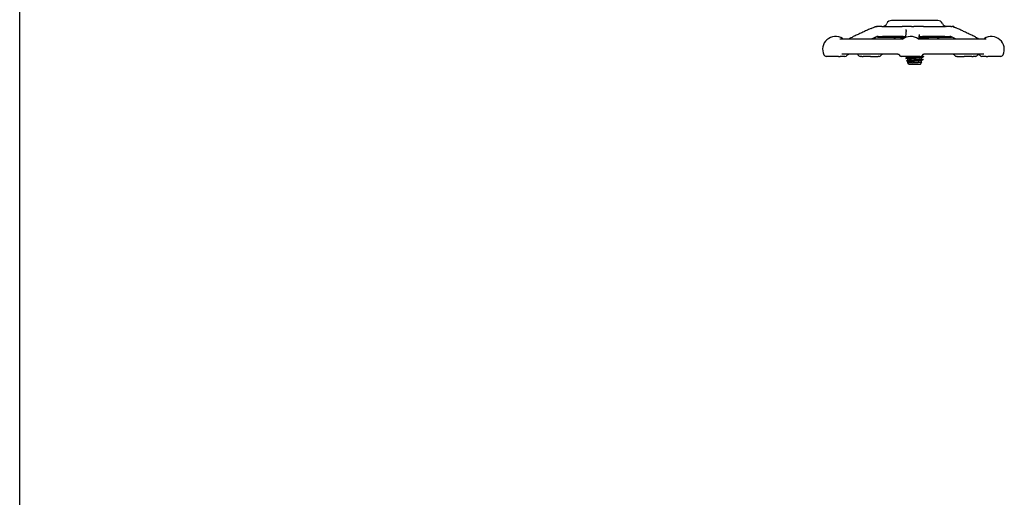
# Model space of a CAD drawing. Header units: inches. Extents: x 24 to 1128, y -69 to 748.
# Tile 628 of 656: x 636 to 661, y 601 to 613. Entities that reach past the tile are written whole.
import ezdxf

# ---------------------------------------------------------------- set-up
doc = ezdxf.new("R2010")
doc.units = ezdxf.units.IN
doc.header["$LTSCALE"] = 32
doc.header["$MEASUREMENT"] = 0
doc.layers.add('Visible (ANSI)', color=7, linetype='Continuous', lineweight=30)

msp = doc.modelspace()

# ---------------------------------------------------------------- linework, layer by layer
at = {"layer": 'Visible (ANSI)'}
for p, q in [((636.28063, 552.66853), (636.28063, 682.27772)), ((657.8214, 612.98203), (657.81055, 612.98203)), ((657.8214, 612.98203), (657.83684, 612.98203)), ((657.95449, 612.98203), (657.83684, 612.98203)), ((657.95449, 612.98203), (658.46578, 612.98203)), ((659.36396, 613.13203), (658.19733, 613.13203)), ((658.40563, 613.15203), (658.40563, 613.13203)), ((658.70414, 612.98203), (658.46578, 612.98203)), ((658.70414, 612.98203), (658.76277, 612.98203)), ((659.0065, 612.98203), (658.76277, 612.98203)), ((659.0065, 612.98203), (659.55465, 612.98203)), ((659.15563, 613.15203), (659.15563, 613.13203)), ((659.69259, 612.98203), (659.55465, 612.98203)), ((659.69259, 612.98203), (659.71338, 612.98203)), ((659.74637, 612.98203), (659.71338, 612.98203)), ((659.74637, 612.98203), (659.74938, 612.98203)), ((656.90213, 612.66703), (658.48283, 612.66703)), ((657.84313, 612.73187), (657.84313, 612.7164)), ((657.84313, 612.7164), (658.54903, 612.7164)), ((657.86275, 612.73203), (657.97161, 612.73203)), ((658.49353, 612.73203), (657.97161, 612.73203)), ((658.49353, 612.73203), (657.97161, 612.73203)), ((658.43688, 612.7164), (658.43688, 612.66853)), ((658.49242, 612.66853), (658.43688, 612.66853)), ((658.45139, 612.66703), (658.45427, 612.66853)), ((658.49353, 612.73203), (658.55072, 612.73203)), ((659.12438, 612.66853), (658.88156, 612.66853)), ((658.88672, 612.7164), (659.70926, 612.7164)), ((658.88688, 612.66703), (660.58153, 612.66703)), ((658.88839, 612.73203), (658.98114, 612.73203)), ((659.54069, 612.73203), (658.98114, 612.73203)), ((659.54069, 612.73203), (658.98114, 612.73203)), ((659.10548, 612.66853), (659.1026, 612.66703)), ((659.12438, 612.7164), (659.12438, 612.66853)), ((659.54069, 612.73203), (659.662, 612.73203)), ((656.86204, 612.22953), (656.55367, 612.22953)), ((656.86204, 612.22953), (656.9044, 612.22953)), ((657.02336, 612.22953), (656.9044, 612.22953)), ((658.35451, 612.28203), (656.95286, 612.28203)), ((657.02336, 612.22953), (657.02878, 612.22953)), ((657.45638, 612.22953), (657.41236, 612.22953)), ((657.45638, 612.22953), (657.48499, 612.22953)), ((657.67027, 612.22953), (657.48499, 612.22953)), ((657.67027, 612.22953), (657.85933, 612.22953)), ((657.88819, 612.22953), (657.85933, 612.22953)), ((658.91913, 612.22953), (658.4448, 612.22953)), ((658.56188, 612.19157), (658.56188, 612.17971)), ((658.61063, 612.20572), (658.61063, 612.22953)), ((658.61063, 612.13158), (658.61063, 612.16711)), ((658.91913, 612.22953), (658.91921, 612.22953)), ((658.95063, 612.16711), (658.95063, 612.20264)), ((658.99938, 612.22864), (658.99938, 612.21678)), ((660.51956, 612.28203), (659.01685, 612.28203)), ((659.85166, 612.22953), (659.83271, 612.22953)), ((659.85166, 612.22953), (660.02801, 612.22953)), ((660.21864, 612.22953), (660.02801, 612.22953)), ((660.21864, 612.22953), (660.25049, 612.22953)), ((660.30854, 612.22953), (660.25049, 612.22953)), ((660.4711, 612.22953), (660.47285, 612.22953)), ((660.57635, 612.22953), (660.47285, 612.22953)), ((660.57635, 612.22953), (660.61696, 612.22953)), ((660.94662, 612.22953), (660.61696, 612.22953)), ((658.59562, 612.09685), (658.58144, 612.12249)), ((658.61063, 612.0697), (658.61063, 612.09297)), ((658.71428, 612.0697), (658.61063, 612.0697)), ((658.63146, 612.03203), (658.61063, 612.0697)), ((658.63146, 612.03203), (658.9298, 612.03203)), ((658.9298, 612.03203), (658.96189, 612.09005)), ((658.95063, 612.09297), (658.95063, 612.1285)), ((658.98956, 612.1401), (658.99775, 612.15492))]:
    msp.add_line(p, q, dxfattribs=at)
for centre, radius, start, end in [((657.96813, 613.10703), 0.125, 270, 336.421822), ((658.19726, 613.00703), 0.125, 90, 156.421822), ((659.364, 613.00703), 0.125, 23.578178, 90), ((659.59313, 613.10703), 0.125, 203.578178, 270), ((659.74938, 612.95078), 0.03125, 30.661593, 90), ((656.79084, 612.40453), 0.325, 57.004115, 205.376934), ((657.00186, 612.72953), 0.0625, 237.004115, 270), ((657.64953, 612.40453), 0.325, 64.985169, 66.048721), ((658.68197, 612.40453), 0.325, 54.084412, 129.508636), ((660.49843, 612.72953), 0.0625, 270, 302.995885), ((660.70945, 612.40453), 0.325, 334.623066, 122.995885), ((656.55367, 612.29203), 0.0625, 205.376934, 270), ((657.02876, 612.29203), 0.0625, 270, 327.274302), ((657.64953, 612.40453), 0.325, 202.143221, 205.376934), ((657.41236, 612.29203), 0.0625, 205.376934, 270), ((657.88819, 612.29203), 0.0625, 270, 324.549457), ((657.99002, 612.21953), 0.0625, 90, 144.549457), ((658.68197, 612.40453), 0.325, 200.670713, 205.376934), ((658.4448, 612.29203), 0.0625, 205.376934, 270), ((658.91921, 612.29203), 0.0625, 270, 331.080836), ((659.73088, 612.21953), 0.0625, 35.450543, 90), ((659.83271, 612.29203), 0.0625, 215.450543, 270), ((660.30854, 612.29203), 0.0625, 270, 334.623066), ((660.07137, 612.40453), 0.325, 334.623066, 337.856402), ((660.4711, 612.29203), 0.0625, 214.46729, 270), ((660.94662, 612.29203), 0.0625, 270, 334.623066)]:
    msp.add_arc(centre, radius, start, end, dxfattribs=at)
for points, knots in [([(657.68974, 612.93432), (657.65803, 612.91975), (657.62633, 612.90517), (657.56292, 612.87602), (657.53122, 612.86143), (657.46783, 612.83227), (657.43613, 612.81768), (657.37274, 612.7885), (657.34104, 612.77391), (657.27766, 612.74473), (657.24596, 612.73013), (657.21427, 612.71554)], [0.42287225, 0.42287225, 0.42287225, 0.42287225, 0.6967656, 0.6967656, 0.97065896, 0.97065896, 1.24455231, 1.24455231, 1.51844567, 1.51844567, 1.79233902, 1.79233902, 1.79233902, 1.79233902]), ([(657.68974, 612.93432), (657.70104, 612.93951), (657.71249, 612.94474), (657.7364, 612.95536), (657.74902, 612.96085), (657.76583, 612.96782), (657.77045, 612.9697), (657.77927, 612.97314), (657.78346, 612.9747), (657.78923, 612.97666), (657.79107, 612.97725), (657.79394, 612.9781), (657.79491, 612.97838), (657.79648, 612.97881), (657.79702, 612.97895), (657.79817, 612.97925), (657.79878, 612.9794), (657.79972, 612.97963), (657.80004, 612.9797), (657.80065, 612.97985), (657.80096, 612.97992), (657.80151, 612.98005), (657.80175, 612.98011), (657.80239, 612.98025), (657.80269, 612.98032), (657.80337, 612.98048), (657.80358, 612.98052), (657.80377, 612.98057), (657.8038, 612.98057), (657.8038, 612.98057)], [0, 0, 0, 0, 0.097641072, 0.097641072, 0.200146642, 0.200146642, 0.239300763, 0.239300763, 0.278646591, 0.278646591, 0.298148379, 0.298148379, 0.307905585, 0.307905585, 0.3127903, 0.3127903, 0.317711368, 0.317711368, 0.32016895, 0.32016895, 0.322641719, 0.322641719, 0.325111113, 0.325111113, 0.330090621, 0.330090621, 0.339961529, 0.339961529, 0.345501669, 0.345501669, 0.345501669, 0.345501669]), ([(657.79961, 612.9796), (657.79988, 612.97972), (657.80011, 612.97981), (657.80105, 612.9802), (657.80149, 612.98035), (657.8028, 612.98082), (657.80297, 612.98088), (657.80428, 612.98126), (657.80484, 612.98141), (657.80594, 612.98164), (657.80635, 612.98172), (657.80717, 612.98184), (657.80755, 612.98189), (657.8082, 612.98195), (657.80839, 612.98196), (657.80879, 612.98199), (657.80897, 612.982), (657.80929, 612.98201), (657.80934, 612.98201), (657.80943, 612.98201), (657.80948, 612.98201), (657.80957, 612.98202), (657.80963, 612.98202), (657.80971, 612.98202), (657.80975, 612.98202), (657.80981, 612.98202), (657.80984, 612.98202), (657.8099, 612.98202), (657.80993, 612.98203), (657.81001, 612.98203), (657.81006, 612.98203), (657.81018, 612.98203), (657.81023, 612.98203), (657.81032, 612.98203), (657.81036, 612.98203), (657.81041, 612.98203), (657.81042, 612.98203), (657.81047, 612.98203), (657.81051, 612.98203), (657.81055, 612.98203)], [0.11779335, 0.11779335, 0.11779335, 0.11779335, 0.125396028, 0.125396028, 0.152672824, 0.152672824, 0.22590879, 0.22590879, 0.259837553, 0.259837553, 0.277093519, 0.277093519, 0.290038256, 0.290038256, 0.294893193, 0.294893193, 0.298545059, 0.298545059, 0.299175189, 0.299175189, 0.299644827, 0.299644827, 0.300118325, 0.300118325, 0.300354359, 0.300354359, 0.300591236, 0.300591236, 0.300827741, 0.300827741, 0.301305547, 0.301305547, 0.302258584, 0.302258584, 0.303198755, 0.303198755, 0.304136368, 0.304136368, 0.306750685, 0.306750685, 0.306750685, 0.306750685]), ([(659.74254, 612.97852), (659.74254, 612.97852), (659.74257, 612.97851), (659.74277, 612.97846), (659.74289, 612.97843), (659.74319, 612.97834), (659.74332, 612.97831), (659.74363, 612.97822), (659.74382, 612.97817), (659.74425, 612.97805), (659.74449, 612.97799), (659.74521, 612.97779), (659.74571, 612.97764), (659.74807, 612.97697), (659.74976, 612.97645), (659.75483, 612.97483), (659.75825, 612.97364), (659.76896, 612.9697), (659.77656, 612.96664), (659.79178, 612.96028), (659.79956, 612.95691), (659.82171, 612.94708), (659.83576, 612.9405), (659.84948, 612.934)], [0.550231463, 0.550231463, 0.550231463, 0.550231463, 0.555732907, 0.555732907, 0.55952642, 0.55952642, 0.561423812, 0.561423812, 0.563337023, 0.563337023, 0.565252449, 0.565252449, 0.569117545, 0.569117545, 0.584439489, 0.584439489, 0.614643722, 0.614643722, 0.676078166, 0.676078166, 0.740399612, 0.740399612, 0.862737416, 0.862737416, 0.862737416, 0.862737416]), ([(660.31038, 612.71522), (660.27966, 612.72982), (660.24893, 612.74441), (660.18749, 612.7736), (660.15677, 612.78819), (660.09532, 612.81736), (660.06459, 612.83195), (660.00314, 612.86112), (659.97241, 612.8757), (659.91095, 612.90486), (659.88021, 612.91943), (659.84948, 612.934)], [0.96010468, 0.96010468, 0.96010468, 0.96010468, 1.23399804, 1.23399804, 1.5078914, 1.5078914, 1.78178476, 1.78178476, 2.05567812, 2.05567812, 2.32957148, 2.32957148, 2.32957148, 2.32957148]), ([(657.0939, 612.66703), (657.09417, 612.66703), (657.09444, 612.66703), (657.09472, 612.66703), (657.09474, 612.66703), (657.09477, 612.66703), (657.09478, 612.66703), (657.09502, 612.66703), (657.09518, 612.66703), (657.09552, 612.66703), (657.0957, 612.66703), (657.09632, 612.66703), (657.09676, 612.66703), (657.09809, 612.66703), (657.09897, 612.66704), (657.10134, 612.66704), (657.10285, 612.66705), (657.10585, 612.66709), (657.10728, 612.66711), (657.10958, 612.66717), (657.11008, 612.66718), (657.1109, 612.66721), (657.11119, 612.66722), (657.11163, 612.66724), (657.11177, 612.66725), (657.11204, 612.66726), (657.11217, 612.66727), (657.11254, 612.66729), (657.11275, 612.6673), (657.11329, 612.66734), (657.11354, 612.66735), (657.11396, 612.66739), (657.11413, 612.6674), (657.11508, 612.66749), (657.11526, 612.66753), (657.11589, 612.66764), (657.11617, 612.66769), (657.11706, 612.66791), (657.11763, 612.66806), (657.11916, 612.66859), (657.11981, 612.66884), (657.121, 612.66933), (657.12143, 612.66951), (657.12249, 612.66999), (657.12314, 612.67029), (657.12466, 612.67104), (657.12555, 612.67149), (657.12812, 612.67284), (657.12978, 612.67375), (657.13496, 612.67659), (657.13827, 612.6784), (657.14601, 612.68254), (657.15044, 612.68485), (657.17307, 612.69638), (657.19364, 612.70603), (657.21427, 612.71554)], [0, 0, 0, 0, 0.002081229, 0.002081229, 0.002217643, 0.002217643, 0.002352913, 0.002352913, 0.004518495, 0.004518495, 0.006815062, 0.006815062, 0.012938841, 0.012938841, 0.025196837, 0.025196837, 0.045580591, 0.045580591, 0.063157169, 0.063157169, 0.067563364, 0.067563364, 0.06977046, 0.06977046, 0.070859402, 0.070859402, 0.071947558, 0.071947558, 0.07413729, 0.07413729, 0.078495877, 0.078495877, 0.08337042, 0.08337042, 0.111454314, 0.111454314, 0.13020098, 0.13020098, 0.14776646, 0.14776646, 0.156573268, 0.156573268, 0.160918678, 0.160918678, 0.166770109, 0.166770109, 0.174540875, 0.174540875, 0.189569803, 0.189569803, 0.223438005, 0.223438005, 0.26855419, 0.26855419, 0.446939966, 0.446939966, 0.446939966, 0.446939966]), ([(657.74891, 612.66703), (657.75007, 612.66779), (657.75128, 612.66862), (657.75641, 612.67236), (657.76027, 612.67558), (657.769, 612.68319), (657.77385, 612.68768), (657.785, 612.69755), (657.79201, 612.70321), (657.79709, 612.70733)], [0.292037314, 0.292037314, 0.292037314, 0.292037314, 0.307963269, 0.307963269, 0.36147562, 0.36147562, 0.432810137, 0.432810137, 0.518710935, 0.518710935, 0.518710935, 0.518710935]), ([(657.83954, 612.73178), (657.83954, 612.73178), (657.83953, 612.73178), (657.83946, 612.73176), (657.83935, 612.73172), (657.83891, 612.73154), (657.83867, 612.73144), (657.83797, 612.73113), (657.83751, 612.73092), (657.83645, 612.7304), (657.83589, 612.73011), (657.83446, 612.72936), (657.83356, 612.72886), (657.82997, 612.72683), (657.82723, 612.7252), (657.82044, 612.72121), (657.81642, 612.71891), (657.80264, 612.71143), (657.79198, 612.70637), (657.78127, 612.70145)], [0.14183772, 0.14183772, 0.14183772, 0.14183772, 0.146079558, 0.146079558, 0.156573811, 0.156573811, 0.163607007, 0.163607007, 0.170788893, 0.170788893, 0.176838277, 0.176838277, 0.18529246, 0.18529246, 0.210053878, 0.210053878, 0.248401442, 0.248401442, 0.341016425, 0.341016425, 0.341016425, 0.341016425]), ([(657.86273, 612.73203), (657.86243, 612.73203), (657.86214, 612.73203), (657.86184, 612.73203), (657.86183, 612.73203), (657.8618, 612.73203), (657.86178, 612.73203), (657.86169, 612.73203), (657.86162, 612.73203), (657.8615, 612.73203), (657.86143, 612.73203), (657.86061, 612.73203), (657.85993, 612.73203), (657.85831, 612.73203), (657.8574, 612.73203), (657.85396, 612.73202), (657.85149, 612.73201), (657.84781, 612.73197), (657.84676, 612.73196), (657.84513, 612.73193), (657.84462, 612.73191), (657.84353, 612.73188), (657.84294, 612.73186), (657.84202, 612.73183), (657.84171, 612.73181), (657.84126, 612.73179), (657.84111, 612.73178), (657.84069, 612.73175), (657.84044, 612.73174), (657.83998, 612.7317), (657.83978, 612.73169), (657.83944, 612.73166), (657.83931, 612.73164), (657.83917, 612.73163), (657.83914, 612.73163), (657.83912, 612.73162)], [0, 0, 0, 0, 0.0023094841, 0.0023094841, 0.002382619, 0.002382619, 0.0025284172, 0.0025284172, 0.0031079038, 0.0031079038, 0.0037043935, 0.0037043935, 0.0110744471, 0.0110744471, 0.0208971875, 0.0208971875, 0.0483143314, 0.0483143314, 0.0589572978, 0.0589572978, 0.0635895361, 0.0635895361, 0.068304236, 0.068304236, 0.0706553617, 0.0706553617, 0.0718166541, 0.0718166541, 0.0741661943, 0.0741661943, 0.0770362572, 0.0770362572, 0.0800755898, 0.0800755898, 0.0808559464, 0.0808559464, 0.0808559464, 0.0808559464]), ([(658.31395, 612.7164), (658.31377, 612.71626), (658.3136, 612.71611), (658.31143, 612.71428), (658.30942, 612.71265), (658.30696, 612.71069), (658.30628, 612.71014), (658.30566, 612.70964)], [0.3697901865, 0.3697901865, 0.3697901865, 0.3697901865, 0.371993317, 0.371993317, 0.3970575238, 0.3970575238, 0.4080566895, 0.4080566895, 0.4080566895, 0.4080566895]), ([(658.48283, 612.66703), (658.48623, 612.66703), (658.48865, 612.66736), (658.49082, 612.66774), (658.49118, 612.66781), (658.49152, 612.66788)], [0, 0, 0, 0, 0.0230186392, 0.0230186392, 0.0282285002, 0.0282285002, 0.0282285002, 0.0282285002]), ([(658.56712, 612.88423), (658.56554, 612.86966), (658.56397, 612.85509), (658.56083, 612.82593), (658.55926, 612.81135), (658.55611, 612.78219), (658.55454, 612.7676), (658.5514, 612.73842), (658.54983, 612.72383), (658.54794, 612.70626), (658.54762, 612.70329), (658.5473, 612.70031)], [0.73329616, 0.73329616, 0.73329616, 0.73329616, 1.00718952, 1.00718952, 1.28108287, 1.28108287, 1.55497623, 1.55497623, 1.82886959, 1.82886959, 1.88472412, 1.88472412, 1.88472412, 1.88472412]), ([(658.56712, 612.88423), (658.56722, 612.88519), (658.56736, 612.88652), (658.56778, 612.88989), (658.5681, 612.89212), (658.56884, 612.89623), (658.56923, 612.89809), (658.56973, 612.90036), (658.56989, 612.90106), (658.57003, 612.90172), (658.57007, 612.90187), (658.57008, 612.90194), (658.57008, 612.90194), (658.57008, 612.90194)], [0, 0, 0, 0, 0.0188180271, 0.0188180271, 0.0424437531, 0.0424437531, 0.0633585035, 0.0633585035, 0.0765189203, 0.0765189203, 0.0837326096, 0.0837326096, 0.085554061, 0.085554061, 0.085554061, 0.085554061]), ([(658.86905, 612.67028), (658.86973, 612.66999), (658.87081, 612.66956), (658.87422, 612.66854), (658.87639, 612.66797), (658.88155, 612.66725), (658.88395, 612.66703), (658.88688, 612.66703)], [0.5227954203, 0.5227954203, 0.5227954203, 0.5227954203, 0.5453702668, 0.5453702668, 0.565399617, 0.565399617, 0.5779614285, 0.5779614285, 0.5779614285, 0.5779614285]), ([(658.89051, 612.75154), (658.88877, 612.73541), (658.88703, 612.71929), (658.884, 612.69121), (658.88271, 612.67926), (658.88142, 612.6673)], [0.771603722, 0.771603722, 0.771603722, 0.771603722, 1.074742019, 1.074742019, 1.299248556, 1.299248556, 1.299248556, 1.299248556]), ([(658.89244, 612.77755), (658.89244, 612.77755), (658.89244, 612.77755), (658.89244, 612.77753), (658.89242, 612.77733), (658.89236, 612.77643), (658.89231, 612.77548), (658.89216, 612.77297), (658.89207, 612.7713), (658.89184, 612.7674), (658.89169, 612.76514), (658.89133, 612.76005), (658.89109, 612.75716), (658.89075, 612.75376), (658.89066, 612.75294), (658.89056, 612.75198), (658.89053, 612.75175), (658.89051, 612.75154)], [0.395052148, 0.395052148, 0.395052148, 0.395052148, 0.395584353, 0.395584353, 0.405250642, 0.405250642, 0.421321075, 0.421321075, 0.442620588, 0.442620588, 0.471004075, 0.471004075, 0.508904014, 0.508904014, 0.521535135, 0.521535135, 0.525741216, 0.525741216, 0.525741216, 0.525741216]), ([(659.34877, 612.70724), (659.34651, 612.70885), (659.34364, 612.71084), (659.33924, 612.71408), (659.33772, 612.71524), (659.33622, 612.7164)], [0, 0, 0, 0, 0.033112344, 0.033112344, 0.050501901, 0.050501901, 0.050501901, 0.050501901]), ([(659.68271, 612.73187), (659.68247, 612.73188), (659.68224, 612.73189), (659.68132, 612.73191), (659.68067, 612.73193), (659.67934, 612.73195), (659.67867, 612.73196), (659.67619, 612.73199), (659.67446, 612.732), (659.67105, 612.73202), (659.66937, 612.73202), (659.66686, 612.73203), (659.66602, 612.73203), (659.66454, 612.73203), (659.66391, 612.73203), (659.66314, 612.73203), (659.66305, 612.73203), (659.66294, 612.73203), (659.66292, 612.73203), (659.66288, 612.73203), (659.66285, 612.73203), (659.66282, 612.73203), (659.66281, 612.73203), (659.66254, 612.73203), (659.66227, 612.73203), (659.66201, 612.73203)], [0.2872812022, 0.2872812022, 0.2872812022, 0.2872812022, 0.2890649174, 0.2890649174, 0.2943712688, 0.2943712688, 0.300336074, 0.300336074, 0.3169538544, 0.3169538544, 0.3333826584, 0.3333826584, 0.3415798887, 0.3415798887, 0.3477304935, 0.3477304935, 0.3485002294, 0.3485002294, 0.3486639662, 0.3486639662, 0.3488290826, 0.3488290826, 0.3489130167, 0.3489130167, 0.3511479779, 0.3511479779, 0.3511479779, 0.3511479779]), ([(659.73799, 612.70177), (659.72627, 612.70733), (659.71481, 612.71305), (659.69987, 612.72187), (659.69596, 612.72428), (659.69055, 612.72753), (659.68907, 612.72841), (659.68654, 612.72986), (659.68545, 612.73046), (659.68389, 612.73129), (659.68333, 612.73157), (659.6823, 612.73207), (659.68186, 612.73227), (659.68128, 612.73253), (659.6811, 612.7326), (659.6809, 612.73268), (659.68087, 612.73269), (659.68087, 612.73269)], [0, 0, 0, 0, 0.104741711, 0.104741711, 0.140935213, 0.140935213, 0.154491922, 0.154491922, 0.164716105, 0.164716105, 0.171023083, 0.171023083, 0.178491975, 0.178491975, 0.185464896, 0.185464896, 0.191706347, 0.191706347, 0.191706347, 0.191706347]), ([(660.31038, 612.71522), (660.32775, 612.70697), (660.34495, 612.69862), (660.36592, 612.68749), (660.37102, 612.6847), (660.38009, 612.6796), (660.38412, 612.67726), (660.39092, 612.6734), (660.39352, 612.67194), (660.39734, 612.67002), (660.3986, 612.66943), (660.40048, 612.66861), (660.4012, 612.66833), (660.40235, 612.66789), (660.40281, 612.66773), (660.40385, 612.6674), (660.40421, 612.6673), (660.40443, 612.66724)], [0, 0, 0, 0, 0.154973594, 0.154973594, 0.206362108, 0.206362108, 0.244918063, 0.244918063, 0.267457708, 0.267457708, 0.278225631, 0.278225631, 0.286083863, 0.286083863, 0.293892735, 0.293892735, 0.308588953, 0.308588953, 0.308588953, 0.308588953]), ([(660.40392, 612.66728), (660.40392, 612.66728), (660.40395, 612.66727), (660.40417, 612.66726), (660.4043, 612.66725), (660.4047, 612.66723), (660.40482, 612.66723), (660.40504, 612.66722), (660.40512, 612.66721), (660.4053, 612.66721), (660.4054, 612.6672), (660.40562, 612.66719), (660.40574, 612.66719), (660.40598, 612.66718), (660.40611, 612.66718), (660.40649, 612.66717), (660.40676, 612.66716), (660.4075, 612.66714), (660.40796, 612.66713), (660.41013, 612.66709), (660.41156, 612.66707), (660.4146, 612.66705), (660.41617, 612.66704), (660.41871, 612.66704), (660.41969, 612.66703), (660.42118, 612.66703), (660.42167, 612.66703), (660.42257, 612.66703), (660.42293, 612.66703), (660.42344, 612.66703), (660.42349, 612.66703), (660.42356, 612.66703), (660.42356, 612.66703), (660.42358, 612.66703), (660.42359, 612.66703), (660.42384, 612.66703), (660.42407, 612.66703), (660.42431, 612.66703)], [0.3782575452, 0.3782575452, 0.3782575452, 0.3782575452, 0.3866577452, 0.3866577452, 0.3925541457, 0.3925541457, 0.3944966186, 0.3944966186, 0.3954660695, 0.3954660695, 0.3964378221, 0.3964378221, 0.3974115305, 0.3974115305, 0.3983847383, 0.3983847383, 0.400350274, 0.400350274, 0.4042745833, 0.4042745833, 0.4199695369, 0.4199695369, 0.4387540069, 0.4387540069, 0.4507677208, 0.4507677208, 0.4567742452, 0.4567742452, 0.4612834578, 0.4612834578, 0.4617697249, 0.4617697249, 0.461830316, 0.461830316, 0.4618912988, 0.4618912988, 0.4637273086, 0.4637273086, 0.4637273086, 0.4637273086]), ([(657.08134, 612.25824), (657.08416, 612.26262), (657.08718, 612.26602), (657.09318, 612.27157), (657.09617, 612.27371), (657.102, 612.27714), (657.10485, 612.27843), (657.11034, 612.28037), (657.11298, 612.28102), (657.11799, 612.28185), (657.12037, 612.28203), (657.12258, 612.28203)], [0.679008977, 0.679008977, 0.679008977, 0.679008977, 0.716290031, 0.716290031, 0.753571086, 0.753571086, 0.79085214, 0.79085214, 0.828133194, 0.828133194, 0.865414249, 0.865414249, 0.865414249, 0.865414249]), ([(658.38555, 612.27126), (658.38549, 612.27132), (658.38542, 612.27138), (658.38399, 612.27261), (658.38195, 612.2742), (658.3756, 612.27771), (658.3712, 612.27964), (658.36219, 612.28158), (658.35846, 612.28203), (658.35451, 612.28203)], [0.4166670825, 0.4166670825, 0.4166670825, 0.4166670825, 0.4183811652, 0.4183811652, 0.4512703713, 0.4512703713, 0.4846744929, 0.4846744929, 0.5041533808, 0.5041533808, 0.5041533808, 0.5041533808]), ([(658.56655, 612.17729), (658.5649, 612.17771), (658.56368, 612.17814), (658.56291, 612.17857), (658.55671, 612.18202), (658.58015, 612.18547), (658.62514, 612.18892), (658.67012, 612.19237), (658.7358, 612.19582), (658.79952, 612.19927), (658.86324, 612.20272), (658.92378, 612.20617), (658.96027, 612.20962), (658.98554, 612.21201), (658.99895, 612.21439), (658.99914, 612.21678)], [18.64392693, 18.64392693, 18.64392693, 18.64392693, 18.75246912, 18.75246912, 18.75246912, 19.62966474, 19.62966474, 19.62966474, 20.50680644, 20.50680644, 20.50680644, 21.38389434, 21.38389434, 21.38389434, 21.99114858, 21.99114858, 21.99114858, 21.99114858]), ([(658.99446, 612.23106), (659.00018, 612.22956), (659.00088, 612.22806), (658.99601, 612.22656), (658.98482, 612.22311), (658.94443, 612.21966), (658.88879, 612.21621), (658.83336, 612.21277), (658.76386, 612.20933), (658.70412, 612.20589), (658.64456, 612.20246), (658.59582, 612.19903), (658.57452, 612.1956), (658.56618, 612.19426), (658.56211, 612.19291), (658.56219, 612.19157)], [-28.47996288, -28.47996288, -28.47996288, -28.47996288, -28.09855277, -28.09855277, -28.09855277, -27.22073235, -27.22073235, -27.22073235, -26.34618961, -26.34618961, -26.34618961, -25.47436069, -25.47436069, -25.47436069, -25.13274123, -25.13274123, -25.13274123, -25.13274123]), ([(658.61073, 612.16711), (658.61068, 612.16772), (658.61132, 612.16833), (658.6127, 612.16895), (658.62093, 612.17262), (658.65512, 612.1763), (658.70206, 612.17997), (658.74901, 612.18365), (658.80757, 612.18732), (658.85515, 612.19099), (658.89869, 612.19436), (658.93206, 612.19772), (658.9448, 612.20108)], [18.84955592, 18.84955592, 18.84955592, 18.84955592, 19.00565528, 19.00565528, 19.00565528, 19.93990619, 19.93990619, 19.93990619, 20.87409597, 20.87409597, 20.87409597, 21.72893829, 21.72893829, 21.72893829, 21.72893829]), ([(658.61663, 612.13313), (658.61994, 612.13404), (658.6247, 612.13495), (658.6309, 612.13586), (658.65597, 612.13953), (658.70397, 612.14321), (658.75636, 612.14688), (658.80876, 612.15055), (658.86428, 612.15423), (658.9015, 612.1579), (658.93258, 612.16097), (658.95027, 612.16404), (658.95054, 612.16711)], [19.1117662, 19.1117662, 19.1117662, 19.1117662, 19.34287582, 19.34287582, 19.34287582, 20.27710465, 20.27710465, 20.27710465, 21.21127241, 21.21127241, 21.21127241, 21.99114858, 21.99114858, 21.99114858, 21.99114858]), ([(658.61676, 612.20727), (658.62392, 612.20918), (658.63732, 612.21109), (658.65607, 612.21301), (658.69208, 612.21668), (658.74696, 612.22035), (658.79954, 612.22403), (658.82581, 612.22586), (658.85119, 612.2277), (658.87332, 612.22953)], [25.39495151, 25.39495151, 25.39495151, 25.39495151, 25.88120123, 25.88120123, 25.88120123, 26.81500619, 26.81500619, 26.81500619, 27.28146626, 27.28146626, 27.28146626, 27.28146626]), ([(659.01685, 612.28203), (659.01024, 612.28203), (659.00416, 612.28087), (658.99345, 612.27744), (658.98913, 612.27509), (658.98233, 612.27066), (658.98001, 612.26859), (658.97666, 612.26531), (658.97565, 612.26409), (658.97422, 612.26226), (658.97389, 612.26175), (658.97379, 612.26158), (658.97379, 612.26158), (658.97379, 612.26158)], [0, 0, 0, 0, 0.01956218, 0.01956218, 0.042143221, 0.042143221, 0.066897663, 0.066897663, 0.091714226, 0.091714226, 0.119371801, 0.119371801, 0.119413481, 0.119413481, 0.119413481, 0.119413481]), ([(660.37191, 612.28203), (660.37471, 612.28203), (660.37773, 612.28182), (660.38411, 612.28078), (660.38747, 612.27995), (660.39434, 612.27751), (660.39786, 612.27589), (660.40473, 612.27179), (660.40808, 612.26929), (660.41428, 612.26351), (660.41712, 612.26022), (660.41957, 612.25666)], [0, 0, 0, 0, 0.020730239, 0.020730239, 0.041460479, 0.041460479, 0.062190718, 0.062190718, 0.082920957, 0.082920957, 0.103651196, 0.103651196, 0.103651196, 0.103651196]), ([(658.58144, 612.12249), (658.58085, 612.12356), (658.58349, 612.12462), (658.59658, 612.12704), (658.6088, 612.12837), (658.64176, 612.13106), (658.66226, 612.13239), (658.70901, 612.13508), (658.73485, 612.13642), (658.78859, 612.13911), (658.81597, 612.14044), (658.86868, 612.14313), (658.89347, 612.14446), (658.93713, 612.14715), (658.95551, 612.14848), (658.98329, 612.15117), (658.99232, 612.1525), (658.99892, 612.15492), (658.99834, 612.15598), (658.99431, 612.15705)], [-1.82945707, -1.82945707, -1.82945707, -1.82945707, -1.67073605, -1.67073605, -1.46944503, -1.46944503, -1.26599575, -1.26599575, -1.06038864, -1.06038864, -0.8526241, -0.8526241, -0.64270256, -0.64270256, -0.43062442, -0.43062442, -0.2163901, -0.2163901, -0.04412334, -0.04412334, -0.04412334, -0.04412334]), ([(658.98956, 612.1401), (658.98945, 612.13989), (658.98926, 612.13968), (658.98678, 612.13769), (658.97935, 612.13592), (658.95495, 612.13233), (658.93834, 612.13055), (658.89818, 612.12696), (658.87512, 612.12518), (658.82564, 612.12159), (658.79974, 612.11982), (658.74856, 612.11623), (658.72376, 612.11445), (658.67853, 612.11086), (658.65848, 612.10908), (658.62576, 612.10549), (658.61329, 612.10372), (658.59755, 612.10013), (658.59429, 612.09835), (658.59671, 612.09552), (658.59908, 612.09451), (658.60291, 612.09349)], [-2.47132295, -2.47132295, -2.47132295, -2.47132295, -2.44714253, -2.44714253, -2.24173481, -2.24173481, -2.03918578, -2.03918578, -1.83949606, -1.83949606, -1.64266629, -1.64266629, -1.44869709, -1.44869709, -1.25758909, -1.25758909, -1.06934294, -1.06934294, -0.88395925, -0.88395925, -0.77975748, -0.77975748, -0.77975748, -0.77975748]), ([(658.61068, 612.09297), (658.61091, 612.09624), (658.63133, 612.09951), (658.66622, 612.10279), (658.70539, 612.10646), (658.76185, 612.11014), (658.81379, 612.11382), (658.86573, 612.11749), (658.91189, 612.12117), (658.93445, 612.12484), (658.93873, 612.12554), (658.94215, 612.12624), (658.9447, 612.12694)], [12.56637061, 12.56637061, 12.56637061, 12.56637061, 13.39885666, 13.39885666, 13.39885666, 14.3334779, 14.3334779, 14.3334779, 15.26803699, 15.26803699, 15.26803699, 15.44575299, 15.44575299, 15.44575299, 15.44575299]), ([(658.71428, 612.0697), (658.76304, 612.07338), (658.82151, 612.07705), (658.86711, 612.08073), (658.9127, 612.0844), (658.94431, 612.08808), (658.94974, 612.09175), (658.95033, 612.09216), (658.95061, 612.09256), (658.95058, 612.09297)], [13.73621099, 13.73621099, 13.73621099, 13.73621099, 14.67080978, 14.67080978, 14.67080978, 15.60534648, 15.60534648, 15.60534648, 15.70796327, 15.70796327, 15.70796327, 15.70796327]), ([(658.71428, 612.0697), (658.73285, 612.07094), (658.75283, 612.07217), (658.79576, 612.07475), (658.81838, 612.07608), (658.8616, 612.07877), (658.88174, 612.0801), (658.91682, 612.08279), (658.93134, 612.08413), (658.95272, 612.08682), (658.95927, 612.08815), (658.96288, 612.09053), (658.96169, 612.09155), (658.95784, 612.09258)], [-4.2480515, -4.2480515, -4.2480515, -4.2480515, -4.09092164, -4.09092164, -3.91772748, -3.91772748, -3.74236935, -3.74236935, -3.5648477, -3.5648477, -3.38516298, -3.38516298, -3.24537133, -3.24537133, -3.24537133, -3.24537133])]:
    msp.add_open_spline(points, degree=3, knots=knots, dxfattribs=at)
for points in [[(657.78127, 612.70145), (657.75631, 612.68998), (657.73135, 612.67851), (657.70639, 612.66703)], [(657.79709, 612.70733), (657.79874, 612.70867), (657.8004, 612.71001), (657.80205, 612.71135)], [(658.25297, 612.66703), (658.27054, 612.68124), (658.2881, 612.69544), (658.30566, 612.70964)], [(659.34877, 612.70724), (659.36769, 612.69384), (659.3866, 612.68044), (659.40552, 612.66703)], [(659.81124, 612.66703), (659.78683, 612.67861), (659.76241, 612.69019), (659.73799, 612.70177)], [(658.56649, 612.19399), (658.58315, 612.19839), (658.5998, 612.20281), (658.61644, 612.20727)], [(658.61063, 612.16557), (658.59593, 612.1695), (658.58121, 612.1734), (658.56649, 612.17729)], [(658.99477, 612.21436), (658.97812, 612.20996), (658.96146, 612.20554), (658.94482, 612.20108)], [(658.95063, 612.16865), (658.96519, 612.16476), (658.97975, 612.16089), (658.99431, 612.15705)], [(658.95584, 612.24139), (658.96882, 612.23793), (658.98179, 612.23449), (658.99477, 612.23106)], [(658.58517, 612.1248), (658.5956, 612.12756), (658.60602, 612.13034), (658.61644, 612.13313)], [(658.61063, 612.09143), (658.60806, 612.09211), (658.60549, 612.0928), (658.60291, 612.09349)], [(658.98307, 612.13712), (658.97031, 612.13374), (658.95756, 612.13035), (658.94482, 612.12694)], [(658.95063, 612.09451), (658.95304, 612.09386), (658.95544, 612.09322), (658.95784, 612.09258)]]:
    msp.add_open_spline(points, degree=3, dxfattribs=at)

doc.saveas('drawing.dxf')
